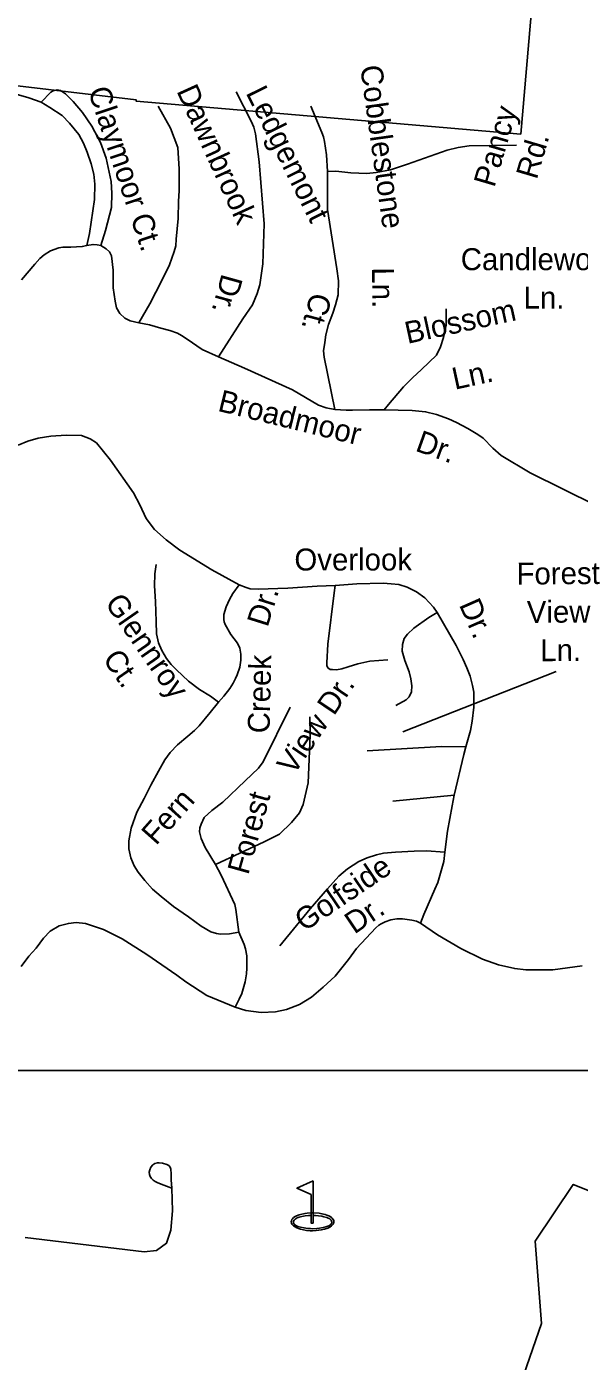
# Model space of a CAD drawing. Extents: x 884530 to 1028605, y 526725 to 653634.
# Drawn here: x 969673 to 971324, y 564771 to 568759 of the extents above; entities that cross this region are included whole.
import ezdxf

# ---------------------------------------------------------------- set-up
doc = ezdxf.new("R2010")
doc.units = 0
for name, color, linetype in [('Exist Boundary Land Use Park National US Park Service', 7, 'Continuous'), ('Exist Cultural Recreational Golf Course CELL', 7, 'Continuous'), ('Exist Hydrographic Creek Single Shore', 7, 'Continuous'), ('Exist Road Non-System Type 51', 7, 'Continuous'), ('Exist Road Non-System Type 51 Label', 7, 'Continuous'), ('Map Preparation Inset Cut Line', 7, 'Continuous')]:
    doc.layers.add(name, color=color, linetype=linetype)

msp = doc.modelspace()

# ---------------------------------------------------------------- linework, layer by layer
at = {"layer": 'Exist Boundary Land Use Park National US Park Service'}
msp.add_lwpolyline([(971239, 569477.8), (971149.3, 568438.1), (970000, 568536.3), (970000, 568540.6), (969492.7, 568600.4), (969229.8, 568631.4), (969038.2, 568654), (968832.1, 568678.3), (968581.2, 568708), (968415.4, 568727.4), (967935.5, 568784.1), (967665.6, 568466), (967514.2, 568287.7), (967363.3, 568110), (967266.7, 567996.1), (967151.3, 567860.2), (967124.7, 567828.8), (967025.4, 569171.7)], dxfattribs=at)
at = {"layer": 'Exist Cultural Recreational Golf Course CELL'}
msp.add_lwpolyline([(970528.6, 565310.1), (970480.3, 565287.8), (970523, 565269), (970523, 565214.5), (970528.6, 565214.5), (970528.6, 565206.8), (970528.6, 565184), (970528.6, 565206.8), (970535.8, 565206.4), (970545.1, 565205.4), (970554.7, 565204.1), (970561.2, 565202.8), (970569.6, 565200.3), (970571.8, 565199.6), (970578.7, 565196.1), (970582.3, 565192.7), (970584, 565189.8), (970584.9, 565186.9), (970584.8, 565185.6), (970584.5, 565184.3), (970584.2, 565183.3), (970583.6, 565182.2), (970580.3, 565178.5), (970575.5, 565175.6), (970567.1, 565172.5), (970559.1, 565170.2), (970548.2, 565168.5), (970540, 565167.3), (970527.8, 565166.7), (970520.9, 565167.3), (970512.1, 565167.7), (970502, 565169.1), (970491.6, 565171.4), (970482.8, 565174), (970476.8, 565176.6), (970473.1, 565179.5), (970470.6, 565183.2), (970469.8, 565186.2), (970470.6, 565189.6), (970472.7, 565192.9), (970475.3, 565195.8), (970478.1, 565197.4), (970481.5, 565199.2), (970487.4, 565201.2), (970495.3, 565203.3), (970505.3, 565205.1), (970515.1, 565206.4), (970523, 565206.8), (970523, 565214.5), (970528.6, 565214.5), (970528.6, 565184), (970523, 565184), (970523, 565206.8), (970523, 565214.5), (970510.6, 565213.3), (970504.7, 565212.8), (970495.3, 565210.6), (970487.5, 565208.7), (970478.9, 565205.3), (970475.1, 565203.1), (970470.3, 565200.2), (970467.2, 565196.8), (970465.3, 565194.3), (970464.1, 565190.6), (970463.8, 565187.6), (970464.6, 565183.2), (970465.4, 565181), (970468.2, 565177.3), (970470.7, 565175.1), (970474.9, 565172.2), (970478.5, 565170.5), (970485.4, 565167.6), (970491.1, 565166), (970500.3, 565163.8), (970508.9, 565162.1), (970520, 565161.1), (970527.2, 565160.8), (970537.5, 565161.4), (970545.2, 565162.2), (970553.2, 565163.6), (970563, 565165.6), (970572.5, 565168.8), (970578.4, 565171.8), (970584, 565175.2), (970587, 565178.3), (970588.8, 565180.8), (970589.6, 565182.5), (970590, 565183.7), (970590.5, 565185.7), (970590.7, 565187.7), (970590.3, 565191.2), (970588.9, 565194.3), (970585.9, 565198.2), (970584, 565200.2), (970579.5, 565203.2), (970575.9, 565205.2), (970569.6, 565207.8), (970565.2, 565209.1), (970555.1, 565211.7), (970546.7, 565213.3), (970528.6, 565214.5)], close=True, dxfattribs=at)
at = {"layer": 'Exist Hydrographic Creek Single Shore'}
msp.add_lwpolyline([(971060.4, 564449.1), (971211.5, 564883.7), (971192.6, 565129.3), (971305.9, 565299.4), (971441.5, 565245.4), (971579.1, 565364.1), (971834.7, 565573.4), (972259.6, 565611.2), (973015, 565658.4), (973251, 565781.2), (973411.6, 565752.9), (973609.9, 565686.7), (974276.7, 565723.2), (974566.1, 565894.5), (974652.9, 565991.3), (974813.5, 566053.7), (975080.4, 566051.5), (975207.2, 566108.1), (975276.7, 566188.7), (975602.5, 566927.1), (975750.5, 567104.6), (975948.4, 567281.1)], dxfattribs=at)
at = {"layer": 'Exist Road Non-System Type 51'}
msp.add_line((970950.6, 566462.9), (970767.4, 566444.1), dxfattribs=at)
for points in [[(969223.4, 568427.2), (969240, 568424.7), (969289.2, 568421.1), (969320.9, 568425.1), (969347.8, 568434.6), (969372.3, 568446.1), (969456.1, 568509.9), (969510.3, 568544), (969540.9, 568555.1), (969574.9, 568559.9), (969619.3, 568560.3), (969642.1, 568557.3), (969680, 568546), (969716.4, 568532.9)], [(969894.5, 568104.5), (969908.9, 568149.3), (969926.5, 568218.8), (969927.3, 568261.6), (969925.4, 568295.9), (969911.1, 568366.1), (969893.8, 568412.7), (969867.9, 568461.7), (969840.5, 568502.6), (969812, 568535.5), (969789.6, 568558.6), (969774.6, 568568.3), (969764.1, 568570.1), (969752.2, 568567.4), (969745.6, 568562.8), (969716.4, 568532.9)], [(969716.4, 568532.9), (969742.6, 568517.7), (969778.9, 568493), (969801.2, 568470.6), (969828.6, 568437.1), (969842.8, 568410.9), (969854.4, 568383.5), (969866, 568348.8), (969873.7, 568318.3), (969877.2, 568288.6), (969875.6, 568241.9), (969871, 568208.8), (969861, 568141.2), (969853.3, 568104.5)], [(970246.7, 567772.5), (970318.8, 567885.5), (970347.4, 567927.9), (970361.6, 567961.5), (970369.3, 567987), (970379, 568049.8), (970382.8, 568169.4), (970367.8, 568355), (970357, 568439), (970351.3, 568458.7), (970343.9, 568476.5), (970299.1, 568564.4)], [(970007.9, 567874), (970041, 567930.2), (970076.9, 568000.8), (970099.4, 568047.1), (970114.3, 568087.2), (970118.6, 568103.5), (970120.2, 568123.9), (970125.6, 568185.6), (970127.1, 568237.6), (970128.3, 568268.5), (970128.6, 568332.6), (970125.1, 568397.3), (970102.8, 568455.2), (970066.1, 568521.6)], [(970572.2, 568326.4), (970568.4, 568375.4), (970562.7, 568415.9), (970559.5, 568429.4), (970555.3, 568442.1), (970522.2, 568521.6)], [(970572.2, 568326.4), (970596.9, 568327.1), (970641.3, 568322.1), (970689.1, 568320.2), (970717.3, 568323.3), (970760.5, 568330.6), (970810.3, 568347.6), (970844.5, 568360.3), (970929.4, 568390), (970962.6, 568397.8), (970995, 568403.1), (971136.2, 568405)], [(970594.2, 567615.1), (970562.2, 567770.9), (970560.3, 567790.2), (970563.4, 567815.3), (970566.9, 567837.6), (970575.3, 567868.5), (970587.7, 567903.2), (970595.8, 567927.9), (970603.2, 567957.3), (970604.6, 567999.2), (970599.6, 568034.8), (970571.9, 568212.5), (970571.9, 568284), (970572.2, 568326.4)], [(969657.4, 568002.6), (969697.5, 568049), (969712.8, 568065.6), (969726, 568076.8), (969744.4, 568089.1), (969769.1, 568097.6), (969781.5, 568099.8), (969805, 568100.4), (969839.3, 568101.5), (969853.3, 568104.5)], [(969853.3, 568104.5), (969871.7, 568108.4), (969883.8, 568106.7), (969894.5, 568104.5)], [(969894.5, 568104.5), (969910.5, 568095.1), (969920.7, 568086.5), (969926.5, 568074.1), (969931.5, 568031.3), (969931.9, 568012.4), (969931.9, 567978.4), (969937.3, 567938.7), (969941.2, 567918.2), (969951.6, 567901.7), (969966.6, 567887.8), (969982.1, 567880.1), (970007.9, 567874)], [(970741.2, 567614), (970753.6, 567629.7), (970798.7, 567683), (970825.7, 567710), (970852.7, 567734.7), (970897, 567777.1), (970909.4, 567802.5), (970918.6, 567829.9), (970925.9, 567866.6), (970926.3, 567915.6)], [(970007.9, 567874), (970040.3, 567867.8), (970074.2, 567857.7), (970101.2, 567850.7), (970123.7, 567843), (970136, 567835.8), (970152.6, 567825.3), (970197.3, 567794.4), (970246.7, 567772.5)], [(970246.7, 567772.5), (970323.8, 567738.1), (970467.3, 567673.7), (970544.8, 567627.4), (970567.6, 567619.7), (970594.2, 567615.1)], [(970594.2, 567615.1), (970627.4, 567612.4), (970646.6, 567612.4), (970697.6, 567614.3), (970741.2, 567614)], [(970741.2, 567614), (970824.8, 567612), (970864.6, 567608.1), (970897, 567599.6), (970933.3, 567586.9), (970957.2, 567576.1), (970991.5, 567558), (971020.4, 567540.6), (971037.1, 567529.1), (971066, 567499.7), (971090.7, 567477.4), (971177.1, 567426.1), (971374.6, 567327.7)], [(970308, 567090.5), (970226.2, 567136.1), (970130.4, 567194.6), (970089.7, 567225.4), (970055.3, 567256.1), (970030.2, 567288.8), (970011.4, 567329.6), (969992.8, 567366.1), (969924.1, 567463.4), (969881.8, 567515.7), (969863.3, 567527.4), (969836.8, 567537.3), (969791.5, 567537.9), (969745.9, 567534.7), (969707.4, 567529), (969677.2, 567520.5), (969647.6, 567508.3)], [(970246.7, 566740.2), (970221.9, 566758), (970189.9, 566778.5), (970156.7, 566802.8), (970121, 566836.7), (970104.8, 566852.5), (970090.8, 566871.3), (970077.3, 566894.3), (970066.8, 566918.1), (970061.2, 566944.5), (970059.6, 566981), (970057.8, 567041.4), (970055.2, 567087.9), (970055.7, 567123.9), (970059.9, 567151.6)], [(970899.8, 567008.2), (970888.7, 567024), (970862.4, 567052.4), (970837.5, 567070.1), (970810.2, 567084.4), (970785, 567091.6), (970761.7, 567094.1), (970738.3, 567095.7), (970659.1, 567093.9), (970594.7, 567089.3)], [(970246.7, 566740.2), (970262, 566758), (970280.1, 566781), (970290.1, 566797.6), (970297.2, 566811.3), (970302.2, 566821.9), (970309.8, 566845.4), (970313.3, 566865.8), (970313, 566883.5), (970309.8, 566902), (970303.1, 566916.6), (970283.1, 566943), (970266.2, 566972.8), (970262.8, 566980.4), (970262, 566987.5), (970261.7, 567002.2), (970268.8, 567025.2), (970278.7, 567046.7), (970289.2, 567065.5), (970308, 567090.5)], [(970594.7, 567089.3), (970540.7, 567086.7), (970453.3, 567081), (970364.6, 567078), (970341.2, 567079.5), (970328.7, 567082.9), (970308, 567090.5)], [(970594.7, 567089.3), (970592, 567067.4), (970573.1, 566913.2), (970569.7, 566857.8), (970569.7, 566849.5), (970573.1, 566843.4), (970579.9, 566838.2), (970586.7, 566837.6), (970598.9, 566837.1), (970614.2, 566839.7), (970633.5, 566845.7), (970662.8, 566854.7), (970698.7, 566863.1), (970752.2, 566867.2)], [(970775.7, 566729.9), (970806.6, 566746.9), (970815.6, 566756), (970823.2, 566771.4), (970823.9, 566789.1), (970820.7, 566809.9), (970816, 566831.4), (970802.8, 566864.9), (970795.2, 566892.5), (970795.6, 566912.8), (970800.9, 566930.6), (970810.4, 566943.7), (970829.5, 566961.9), (970874.5, 566993.2), (970899.8, 567008.2)], [(970985, 566607), (970998.6, 566656), (971004.1, 566683.9), (971009.2, 566725), (971009.2, 566748.8), (971008.7, 566770.3), (971005, 566789.9), (970997.8, 566818.1), (970988.4, 566843.4), (970976.7, 566867.9), (970956, 566909.8), (970918.2, 566975.1), (970899.8, 567008.2)], [(970306.7, 566052.6), (970279.6, 566048.6), (970252.3, 566047.2), (970239.9, 566049.5), (970223, 566053.9), (970194.7, 566070.7), (970157, 566098.9), (970112.3, 566130.2), (970075.3, 566159.6), (970049.4, 566181.3), (970026.4, 566207.3), (970006.6, 566232.1), (969994.3, 566251.2), (969984, 566274.9), (969978.2, 566302.2), (969978.2, 566326.1), (969985.3, 566363.7), (970002.6, 566411.5), (970024.2, 566452.7), (970044.1, 566492.4), (970066.8, 566534.6), (970085.5, 566567.7), (970101.6, 566590.1), (970123.6, 566612.6), (970155, 566638.8), (970174.1, 566655.4), (970188.6, 566669.9), (970221.7, 566709.3), (970246.7, 566740.2)], [(970236.9, 566255.3), (970206.1, 566306.4), (970194.8, 566332.7), (970189.5, 566353.1), (970190.3, 566364.4), (970194.1, 566375.6), (970203.8, 566395.3), (970226.4, 566417.1), (970258.8, 566441.1), (970325.7, 566505.1), (970365.6, 566543.5), (970380, 566562.3), (970460.5, 566725.6)], [(970236.9, 566255.3), (970382.2, 566323), (970428.8, 566346.3), (970464.1, 566380.9), (970487.7, 566409.4), (970499.1, 566434.4), (970514.2, 566499.7), (970519.6, 566641.5), (970518.8, 566696.1)], [(970985, 566607), (970912.6, 566607.8), (970690.4, 566594.9)], [(970950.6, 566462.9), (970979.3, 566584), (970985, 566607)], [(970922.7, 566292.5), (970929.9, 566355.1), (970944.3, 566430.1), (970950.6, 566462.9)], [(970922.7, 566292.5), (970867.7, 566296.6), (970830.3, 566295.1), (970774.5, 566291.8), (970739.4, 566288.7), (970718.6, 566284.5), (970690.4, 566275.5), (970665.6, 566264.6), (970632, 566241.9), (970605.5, 566220.4), (970571.6, 566182.4), (970519.6, 566123.1), (970429.4, 566012.2)], [(970849.6, 566080.1), (970859.8, 566106), (970892.4, 566181.1), (970901.1, 566201.9), (970919.4, 566263.8), (970922.7, 566292.5)], [(970306.7, 566052.6), (970298.4, 566120.6), (970294.7, 566135.8), (970254.5, 566223.1), (970236.9, 566255.3)], [(970295.9, 565829.4), (970211.8, 565863.7), (970148.8, 565904.7), (970122.2, 565924.1), (970032.5, 565985.9), (969958.5, 566032.7), (969902.6, 566060.7), (969849, 566079.2), (969820.9, 566082.4), (969797.9, 566079.2), (969770.5, 566072.4), (969743.9, 566056.1), (969724, 566035.5), (969701.5, 566005.7), (969680.2, 565981.4), (969656.9, 565950.7)], [(970849.6, 566080.1), (970837.9, 566085.5), (970823.5, 566089.3), (970795.5, 566093.2), (970778.8, 566092.8), (970761.3, 566090), (970743.6, 566084.2), (970731.8, 566078), (970724.7, 566073.8), (970715.8, 566066.4), (970658.8, 566004.4), (970635, 565971.9), (970594.4, 565921.8), (970558.8, 565888.4), (970524, 565858.7), (970488.5, 565836.8), (970449.6, 565822.1), (970416.7, 565815.2), (970373.2, 565813.4), (970327.9, 565819.1), (970295.9, 565829.4)], [(971332.8, 565952.6), (971244.7, 565940.3), (971188.6, 565940.6), (971164.4, 565940.7), (971131, 565944.4), (971082.8, 565955.2), (971034.5, 565972.8), (970970.5, 566004.4), (970900.6, 566045.4), (970849.6, 566080.1)], [(970295.9, 565829.4), (970308.4, 565852.8), (970315.7, 565869.5), (970319.6, 565884), (970325.6, 565904.2), (970329.7, 565928.1), (970331, 565945.2), (970330.9, 565962.6), (970330.6, 565982.2), (970327, 566003), (970322.9, 566016.5), (970306.7, 566052.6)], [(969668.5, 565140.6), (970024.4, 565097.5), (970061.1, 565101.8), (970091.3, 565123.4), (970104.2, 565162.2), (970108.5, 565220.4), (970106.9, 565288.1), (970104.8, 565313.2), (970104.5, 565330.8), (970103.8, 565344.6), (970101.6, 565351), (970097.6, 565355.9), (970091.5, 565358.6), (970078.6, 565362.4), (970069.4, 565363.8), (970063.7, 565363.9), (970056.4, 565361.8), (970050, 565357.4), (970044.1, 565350.4), (970040.9, 565343.1), (970039.5, 565335.6), (970040.3, 565328.9), (970042.4, 565322.7), (970045.7, 565317.1), (970050.9, 565311.7), (970057.2, 565307.9), (970063.5, 565305.1), (970075, 565300.3), (970106.9, 565288.1)]]:
    msp.add_lwpolyline(points, dxfattribs=at)
at = {"layer": 'Exist Road Non-System Type 51 Label'}
msp.add_lwpolyline([(971255.2, 566831.6), (970797.2, 566652)], dxfattribs=at)
at = {"layer": 'Map Preparation Inset Cut Line'}
for points in [[(985850.1, 565640.1), (985850.1, 581125.7), (1003401.7, 581125.7), (1003401.7, 608590.9), (929019.7, 608590.9), (929019.7, 565640.1)], [(1000725.2, 565640.1), (964100.1, 565640.1), (964100.1, 551156.3), (1000725.2, 551156.3)]]:
    msp.add_lwpolyline(points, close=True, dxfattribs=at)

# ---------------------------------------------------------------- texts
at = {"layer": 'Exist Road Non-System Type 51 Label'}
for s, height, rotation, p in [('Cobblestone', 65.617, 277.9537, (970669.2, 568639.6)), ('Claymoor Ct.', 65.617, 288.432, (969855.8, 568567.8)), ('Dawnbrook', 65.62, 294.4368, (970119.9, 568566.9)), ('Ledgemont', 65.62, 296.4642, (970326.8, 568561.2)), ('Pancy', 65.62, 73.6155, (971070.1, 568276.1)), ('Rd.', 65.62, 73.6155, (971196.7, 568299.8)), ('Dr.', 65.62, 254.4989, (970256.5, 568023.3)), ('Ln.', 65.62, 270.3275, (970705, 568039.4)), ('Ct.', 65.62, 254.8745, (970522.6, 567967.8)), ('Blossom', 65.62, 12.2687, (970810.7, 567810.8)), ('Ln.', 65.62, 12.2687, (970952, 567673.7)), ('Broadmoor', 65.62, 346.2394, (970241.2, 567611.1)), ('Dr.', 65.62, 340.3403, (970831.2, 567492.4)), ('Forest', 65.62, 0.4134, (971136.6, 567091.7)), ('Glennroy', 65.62, 304.769, (969904.8, 567036.3)), ('Dr.', 65.62, 72.6514, (970392.7, 566962.1)), ('Dr.', 65.62, 293.7427, (970963.8, 567031.7)), ('View', 65.62, 0.4134, (971167.4, 566977.1)), ('Ln.', 65.62, 0.4134, (971207.6, 566862.6)), ('Ct.', 65.62, 304.769, (969898.3, 566869.5)), ('Creek', 65.62, 88.7302, (970398.8, 566646.8)), ('View Dr.', 65.62, 55.9341, (970470.8, 566519.6)), ('Fern', 65.62, 48.3758, (970059.5, 566310.2)), ('Forest', 65.62, 74.3625, (970335, 566221.9)), ('Golfside', 65.62, 34.1231, (970502.5, 566053)), ('Dr.', 65.62, 34.1231, (970652, 566045.6))]:
    msp.add_text(s, height=height, rotation=rotation, dxfattribs=at).set_placement(p)
for s, p in [('Candlewood', (970969.9, 568031.2)), ('Ln.', (971157.6, 567916.4)), ('Overlook', (970473, 567133.8))]:
    msp.add_text(s, height=65.62, dxfattribs=at).set_placement(p)

doc.saveas('drawing.dxf')
